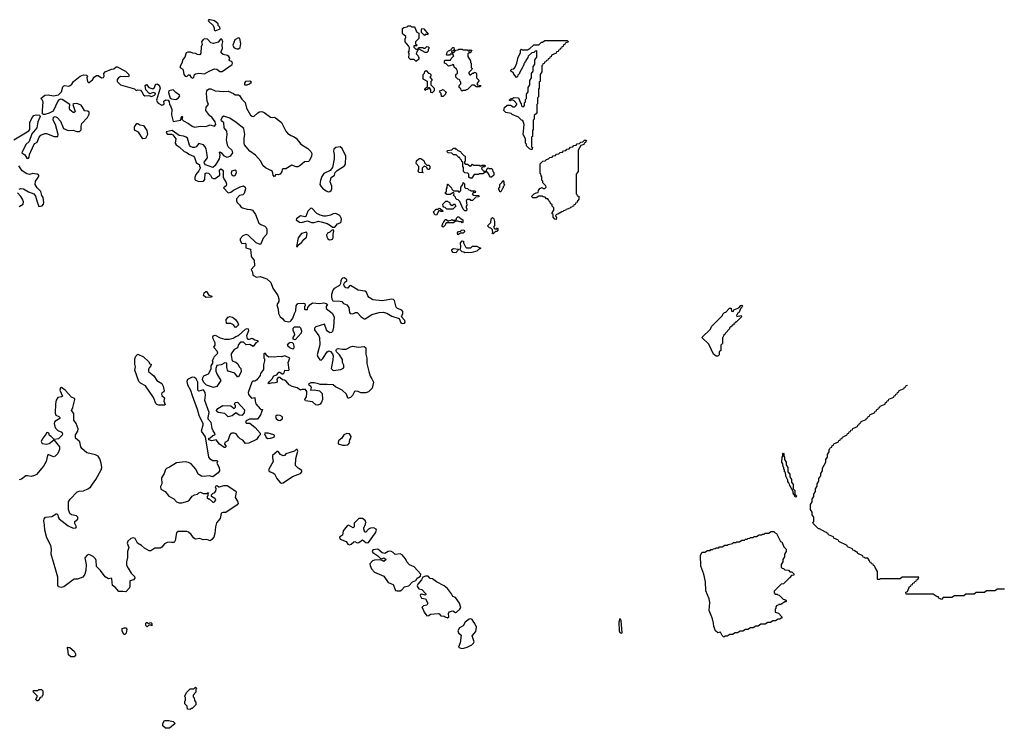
# Model space of a CAD drawing. Extents: x 2106670 to 2323771, y 35271 to 224896.
# Tile 353 of 419: x 2307052 to 2318494, y 142860 to 151102. Entities that reach past the tile are written whole.
import ezdxf

# ---------------------------------------------------------------- set-up
doc = ezdxf.new("R2010")
doc.units = 0

msp = doc.modelspace()

# ---------------------------------------------------------------- linework, layer by layer
at = {"layer": '0CON20XD'}
for points in [[(2309325, 150973), (2309382, 150995), (2309377, 151017), (2309360, 151035), (2309360, 151055), (2309315, 151090), (2309265, 151102), (2309250, 151100), (2309244, 151095), (2309248, 151085), (2309300, 151035), (2309312, 151005), (2309313, 150983), (2309325, 150973)], [(2311665, 150620), (2311655, 150620), (2311635, 150640), (2311595, 150640), (2311575, 150660), (2311580, 150705), (2311572, 150725), (2311580, 150735), (2311582, 150775), (2311570, 150800), (2311532, 150845), (2311530, 150885), (2311538, 150892), (2311540, 150905), (2311518, 150928), (2311504, 150934), (2311500, 150945), (2311502, 150998), (2311515, 151010), (2311555, 151020), (2311565, 151030), (2311595, 151030), (2311605, 151020), (2311635, 151020), (2311648, 151005), (2311662, 150962), (2311690, 150945), (2311690, 150885), (2311650, 150845), (2311652, 150822), (2311670, 150805), (2311665, 150800), (2311632, 150798), (2311632, 150782), (2311655, 150760), (2311680, 150760), (2311695, 150780), (2311735, 150780), (2311745, 150770), (2311765, 150770), (2311785, 150790), (2311798, 150788), (2311810, 150775), (2311808, 150762), (2311800, 150755), (2311800, 150735), (2311785, 150720), (2311765, 150720), (2311695, 150760), (2311680, 150760), (2311680, 150745), (2311672, 150738), (2311660, 150705), (2311680, 150685), (2311682, 150672), (2311690, 150665), (2311690, 150645), (2311665, 150620)], [(2311755, 150920), (2311723, 150953), (2311720, 150985), (2311725, 150998), (2311748, 150995), (2311800, 150935), (2311795, 150930), (2311765, 150930), (2311755, 150920)], [(2309065, 150424), (2309076, 150435), (2309082, 150465), (2309095, 150472), (2309135, 150482), (2309198, 150472), (2309253, 150505), (2309315, 150532), (2309345, 150528), (2309378, 150498), (2309405, 150499), (2309520, 150580), (2309527, 150595), (2309523, 150605), (2309516, 150616), (2309492, 150625), (2309488, 150635), (2309494, 150656), (2309484, 150675), (2309467, 150686), (2309415, 150697), (2309393, 150715), (2309392, 150735), (2309410, 150765), (2309406, 150815), (2309414, 150845), (2309400, 150875), (2309384, 150876), (2309358, 150842), (2309305, 150826), (2309272, 150832), (2309235, 150877), (2309205, 150880), (2309185, 150870), (2309167, 150845), (2309172, 150815), (2309161, 150785), (2309159, 150711), (2309145, 150695), (2309118, 150698), (2309095, 150710), (2309065, 150713), (2309036, 150726), (2309005, 150723), (2308988, 150715), (2308971, 150665), (2308949, 150641), (2308937, 150595), (2308914, 150555), (2308921, 150541), (2308949, 150525), (2308957, 150493), (2308960, 150465), (2308975, 150446), (2308995, 150443), (2309015, 150461), (2309025, 150460), (2309045, 150429), (2309065, 150424)], [(2309575, 150762), (2309595, 150764), (2309613, 150777), (2309624, 150825), (2309611, 150885), (2309595, 150891), (2309553, 150867), (2309531, 150805), (2309535, 150785), (2309544, 150774), (2309575, 150762)], [(2313005, 149590), (2312975, 149600), (2312940, 149635), (2312940, 149655), (2312930, 149665), (2312930, 149715), (2312902, 149765), (2312913, 149885), (2312898, 149928), (2312885, 149932), (2312848, 149968), (2312775, 150000), (2312765, 150010), (2312703, 150023), (2312680, 150045), (2312685, 150080), (2312715, 150108), (2312755, 150110), (2312787, 150087), (2312805, 150088), (2312819, 150101), (2312830, 150115), (2312830, 150125), (2312799, 150159), (2312775, 150170), (2312762, 150168), (2312755, 150160), (2312740, 150165), (2312755, 150180), (2312782, 150188), (2312795, 150198), (2312850, 150195), (2312870, 150135), (2312880, 150125), (2312882, 150102), (2312892, 150092), (2312905, 150090), (2312920, 150105), (2312920, 150135), (2312930, 150145), (2312930, 150175), (2312940, 150185), (2312940, 150235), (2312960, 150265), (2312960, 150315), (2312980, 150345), (2312980, 150395), (2313000, 150425), (2313000, 150475), (2313020, 150505), (2313020, 150555), (2313040, 150585), (2313040, 150635), (2313060, 150665), (2313060, 150740), (2313042, 150738), (2313025, 150720), (2313002, 150718), (2312962, 150678), (2312958, 150662), (2312932, 150628), (2312928, 150612), (2312922, 150608), (2312920, 150595), (2312912, 150588), (2312910, 150575), (2312902, 150568), (2312900, 150555), (2312860, 150485), (2312860, 150475), (2312842, 150458), (2312838, 150442), (2312825, 150430), (2312795, 150470), (2312788, 150488), (2312770, 150495), (2312760, 150505), (2312760, 150515), (2312770, 150525), (2312795, 150530), (2312810, 150550), (2312830, 150595), (2312843, 150667), (2312872, 150718), (2312870, 150745), (2312885, 150760), (2312895, 150750), (2312955, 150750), (2312965, 150760), (2312978, 150762), (2313025, 150810), (2313085, 150810), (2313115, 150840), (2313128, 150842), (2313155, 150860), (2313415, 150860), (2313430, 150845), (2313392, 150828), (2313388, 150812), (2313372, 150808), (2313368, 150792), (2313352, 150788), (2313348, 150772), (2313332, 150768), (2313328, 150752), (2313312, 150748), (2313308, 150732), (2313292, 150728), (2313288, 150712), (2313232, 150688), (2313228, 150672), (2313212, 150668), (2313208, 150652), (2313192, 150648), (2313188, 150632), (2313172, 150628), (2313168, 150612), (2313152, 150608), (2313148, 150592), (2313132, 150588), (2313128, 150572), (2313120, 150565), (2313120, 150495), (2313100, 150465), (2313100, 150385), (2313090, 150375), (2313090, 150305), (2313080, 150295), (2313080, 150205), (2313070, 150195), (2313070, 150125), (2313060, 150115), (2313060, 150015), (2313032, 149988), (2313030, 149945), (2313020, 149935), (2313020, 149825), (2313010, 149815), (2313010, 149745), (2313000, 149735), (2313000, 149625), (2313010, 149615), (2313005, 149590)], [(2312195, 150270), (2312182, 150282), (2312178, 150298), (2312160, 150315), (2312160, 150335), (2312180, 150355), (2312180, 150375), (2312172, 150382), (2312168, 150398), (2312158, 150408), (2312142, 150412), (2312120, 150435), (2312120, 150465), (2312138, 150482), (2312140, 150505), (2312128, 150528), (2312102, 150552), (2312098, 150578), (2312085, 150580), (2312078, 150572), (2312035, 150560), (2312008, 150588), (2311990, 150595), (2311990, 150625), (2311995, 150630), (2312058, 150632), (2312065, 150650), (2312098, 150682), (2312085, 150700), (2312055, 150700), (2312045, 150690), (2312015, 150690), (2312010, 150695), (2312020, 150725), (2312035, 150740), (2312068, 150752), (2312070, 150765), (2312085, 150780), (2312098, 150778), (2312100, 150755), (2312088, 150742), (2312072, 150738), (2312070, 150725), (2312075, 150720), (2312098, 150722), (2312122, 150748), (2312145, 150750), (2312155, 150760), (2312195, 150760), (2312205, 150750), (2312255, 150750), (2312265, 150740), (2312278, 150742), (2312285, 150750), (2312308, 150748), (2312288, 150712), (2312275, 150720), (2312260, 150705), (2312260, 150675), (2312290, 150625), (2312290, 150605), (2312300, 150595), (2312300, 150545), (2312310, 150535), (2312308, 150522), (2312272, 150488), (2312270, 150475), (2312282, 150462), (2312295, 150460), (2312315, 150480), (2312328, 150482), (2312335, 150490), (2312348, 150488), (2312360, 150475), (2312360, 150425), (2312390, 150395), (2312370, 150365), (2312370, 150345), (2312410, 150335), (2312405, 150320), (2312355, 150320), (2312335, 150340), (2312305, 150340), (2312255, 150290), (2312242, 150288), (2312235, 150280), (2312205, 150280), (2312195, 150270)], [(2306986, 149704), (2307160, 149810), (2307170, 149825), (2307172, 149905), (2307196, 149964), (2307215, 149987), (2307245, 149996), (2307282, 149992), (2307288, 149988), (2307290, 149975), (2307264, 149915), (2307250, 149845), (2307194, 149776), (2307163, 149685), (2307125, 149650), (2307077, 149555), (2307111, 149531), (2307135, 149492), (2307145, 149488), (2307155, 149490), (2307162, 149505), (2307166, 149535), (2307216, 149645), (2307229, 149661), (2307255, 149678), (2307277, 149735), (2307300, 149760), (2307345, 149780), (2307365, 149780), (2307455, 149744), (2307497, 149743), (2307500, 149765), (2307467, 149885), (2307440, 149935), (2307445, 149968), (2307465, 149977), (2307487, 149965), (2307525, 149922), (2307562, 149835), (2307615, 149813), (2307673, 149817), (2307715, 149802), (2307747, 149803), (2307767, 149823), (2307766, 149865), (2307775, 149893), (2307840, 149965), (2307860, 150005), (2307860, 150025), (2307845, 150040), (2307802, 150042), (2307800, 150055), (2307765, 150108), (2307715, 150128), (2307680, 150125), (2307670, 150115), (2307698, 150035), (2307687, 150023), (2307675, 150023), (2307634, 150055), (2307630, 150075), (2307636, 150116), (2307545, 150173), (2307525, 150178), (2307505, 150168), (2307497, 150155), (2307440, 150040), (2307395, 150016), (2307345, 149998), (2307328, 149998), (2307318, 150008), (2307316, 150045), (2307326, 150145), (2307315, 150170), (2307300, 150185), (2307346, 150224), (2307382, 150228), (2307445, 150216), (2307505, 150227), (2307540, 150265), (2307555, 150320), (2307565, 150332), (2307575, 150338), (2307625, 150331), (2307640, 150335), (2307658, 150352), (2307677, 150385), (2307756, 150444), (2307795, 150462), (2307828, 150458), (2307840, 150445), (2307834, 150425), (2307842, 150382), (2307851, 150371), (2307859, 150371), (2307898, 150402), (2307918, 150435), (2307945, 150452), (2307965, 150452), (2308005, 150426), (2308025, 150430), (2308034, 150445), (2308030, 150475), (2308044, 150496), (2308118, 150525), (2308145, 150530), (2308175, 150554), (2308185, 150554), (2308283, 150505), (2308322, 150465), (2308322, 150445), (2308315, 150438), (2308225, 150443), (2308199, 150425), (2308186, 150405), (2308186, 150385), (2308224, 150344), (2308385, 150300), (2308405, 150280), (2308425, 150288), (2308455, 150283), (2308473, 150265), (2308490, 150230), (2308505, 150216), (2308555, 150220), (2308585, 150209), (2308620, 150225), (2308630, 150235), (2308628, 150248), (2308605, 150256), (2308565, 150240), (2308555, 150247), (2308518, 150285), (2308510, 150335), (2308525, 150348), (2308554, 150314), (2308601, 150299), (2308618, 150312), (2308632, 150348), (2308645, 150356), (2308655, 150354), (2308675, 150340), (2308683, 150307), (2308666, 150245), (2308642, 150165), (2308648, 150145), (2308661, 150131), (2308705, 150110), (2308715, 150113), (2308732, 150125), (2308729, 150155), (2308749, 150171), (2308776, 150166), (2308788, 150148), (2308792, 150115), (2308805, 150101), (2308822, 150058), (2308817, 149995), (2308835, 149920), (2308920, 149935), (2308930, 149945), (2308927, 149965), (2308935, 149980), (2308943, 149973), (2308938, 149945), (2308956, 149926), (2309015, 149896), (2309055, 149863), (2309085, 149854), (2309155, 149862), (2309215, 149859), (2309265, 149880), (2309315, 149863), (2309332, 149885), (2309322, 149915), (2309285, 149968), (2309263, 149985), (2309214, 150045), (2309221, 150085), (2309247, 150115), (2309232, 150155), (2309222, 150242), (2309226, 150274), (2309234, 150286), (2309253, 150297), (2309275, 150298), (2309324, 150274), (2309425, 150268), (2309475, 150272), (2309535, 150243), (2309558, 150228), (2309595, 150228), (2309605, 150221), (2309635, 150176), (2309671, 150141), (2309688, 150075), (2309735, 149992), (2309755, 149980), (2309775, 149978), (2309820, 150020), (2309839, 150031), (2309865, 150034), (2309895, 150024), (2309965, 149970), (2309985, 149963), (2310015, 149968), (2310025, 149962), (2310096, 149906), (2310144, 149805), (2310164, 149784), (2310204, 149754), (2310235, 149743), (2310264, 149724), (2310320, 149655), (2310402, 149605), (2310435, 149570), (2310448, 149545), (2310443, 149515), (2310420, 149465), (2310408, 149452), (2310360, 149450), (2310306, 149404), (2310285, 149392), (2310265, 149392), (2310215, 149410), (2310145, 149368), (2310113, 149367), (2310102, 149358), (2310100, 149335), (2310080, 149305), (2310055, 149298), (2310028, 149302), (2310015, 149274), (2309997, 149295), (2309990, 149335), (2309970, 149350), (2309908, 149378), (2309876, 149405), (2309853, 149455), (2309793, 149525), (2309725, 149573), (2309666, 149646), (2309660, 149665), (2309660, 149725), (2309670, 149765), (2309656, 149835), (2309568, 149908), (2309495, 149957), (2309425, 149982), (2309405, 149970), (2309390, 149935), (2309416, 149916), (2309422, 149905), (2309423, 149845), (2309454, 149804), (2309459, 149765), (2309452, 149705), (2309464, 149645), (2309475, 149623), (2309516, 149586), (2309524, 149555), (2309497, 149513), (2309465, 149498), (2309433, 149513), (2309405, 149546), (2309385, 149559), (2309370, 149560), (2309380, 149525), (2309370, 149485), (2309323, 149407), (2309295, 149382), (2309213, 149413), (2309198, 149428), (2309197, 149445), (2309236, 149494), (2309230, 149530), (2309219, 149599), (2309205, 149628), (2309188, 149648), (2309135, 149664), (2309105, 149624), (2309085, 149615), (2309064, 149615), (2309038, 149628), (2309025, 149642), (2309004, 149724), (2308988, 149735), (2308955, 149748), (2308906, 149756), (2308825, 149812), (2308753, 149797), (2308765, 149772), (2308815, 149772), (2308833, 149763), (2308866, 149716), (2308861, 149665), (2308871, 149645), (2308906, 149625), (2308965, 149568), (2308995, 149558), (2309017, 149537), (2309072, 149515), (2309085, 149500), (2309102, 149442), (2309140, 149415), (2309140, 149395), (2309148, 149388), (2309150, 149375), (2309136, 149345), (2309099, 149301), (2309086, 149265), (2309086, 149245), (2309096, 149236), (2309135, 149222), (2309188, 149225), (2309204, 149245), (2309208, 149312), (2309225, 149322), (2309248, 149318), (2309270, 149295), (2309285, 149262), (2309304, 149254), (2309325, 149257), (2309377, 149293), (2309374, 149355), (2309395, 149369), (2309415, 149350), (2309417, 149275), (2309425, 149250), (2309449, 149215), (2309456, 149194), (2309450, 149170), (2309422, 149145), (2309475, 149088), (2309505, 149097), (2309535, 149120), (2309615, 149160), (2309655, 149170), (2309672, 149155), (2309677, 149135), (2309659, 149081), (2309645, 149067), (2309605, 149058), (2309572, 149018), (2309572, 148995), (2309580, 148975), (2309612, 148945), (2309624, 148924), (2309643, 148913), (2309697, 148897), (2309735, 148896), (2309757, 148885), (2309793, 148835), (2309833, 148735), (2309855, 148719), (2309900, 148700), (2309915, 148687), (2309924, 148665), (2309926, 148625), (2309919, 148605), (2309880, 148560), (2309857, 148503), (2309845, 148488), (2309801, 148505), (2309708, 148595), (2309685, 148603), (2309645, 148590), (2309616, 148555), (2309613, 148535), (2309628, 148505), (2309635, 148500), (2309673, 148503), (2309680, 148495), (2309680, 148450), (2309734, 148434), (2309742, 148355), (2309751, 148335), (2309776, 148305), (2309779, 148241), (2309743, 148195), (2309759, 148165), (2309761, 148131), (2309805, 148108), (2309846, 148114), (2309925, 148089), (2309972, 148045), (2309995, 147978), (2310051, 147895), (2310064, 147855), (2310064, 147826), (2310042, 147785), (2310056, 147736), (2310061, 147685), (2310078, 147645), (2310108, 147628), (2310125, 147598), (2310175, 147588), (2310195, 147592), (2310208, 147605), (2310225, 147630), (2310244, 147686), (2310261, 147715), (2310266, 147775), (2310285, 147800), (2310345, 147807), (2310365, 147800), (2310370, 147775), (2310360, 147765), (2310360, 147735), (2310365, 147730), (2310395, 147730), (2310400, 147755), (2310424, 147786), (2310455, 147809), (2310535, 147803), (2310588, 147808), (2310615, 147800), (2310628, 147788), (2310613, 147767), (2310613, 147743), (2310685, 147688), (2310706, 147645), (2310699, 147525), (2310686, 147475), (2310675, 147463), (2310655, 147460), (2310628, 147478)], [(2311845, 150250), (2311830, 150255), (2311830, 150285), (2311815, 150310), (2311802, 150308), (2311788, 150292), (2311772, 150288), (2311765, 150280), (2311760, 150285), (2311762, 150298), (2311790, 150325), (2311790, 150385), (2311742, 150412), (2311740, 150465), (2311758, 150482), (2311762, 150498), (2311775, 150510), (2311802, 150482), (2311818, 150478), (2311830, 150465), (2311830, 150445), (2311820, 150435), (2311840, 150405), (2311840, 150395), (2311830, 150385), (2311830, 150345), (2311870, 150305), (2311870, 150275), (2311845, 150250)], [(2309695, 150345), (2309724, 150355), (2309747, 150375), (2309727, 150387), (2309678, 150382), (2309666, 150365), (2309666, 150346), (2309695, 150345)], [(2308865, 150173), (2308898, 150192), (2308912, 150215), (2308908, 150225), (2308865, 150255), (2308835, 150287), (2308784, 150276), (2308781, 150255), (2308801, 150191), (2308815, 150180), (2308865, 150173)], [(2311975, 150210), (2311955, 150210), (2311950, 150245), (2311930, 150265), (2311942, 150278), (2311958, 150282), (2311965, 150290), (2311978, 150288), (2312010, 150255), (2312002, 150248), (2312000, 150235), (2311975, 150210)], [(2308485, 149718), (2308433, 149793), (2308395, 149813), (2308387, 149825), (2308387, 149855), (2308415, 149893), (2308425, 149896), (2308450, 149880), (2308491, 149871), (2308529, 149815), (2308538, 149765), (2308515, 149722), (2308485, 149718)], [(2313285, 148780), (2313272, 148782), (2313250, 148805), (2313250, 148835), (2313240, 148845), (2313240, 148855), (2313260, 148885), (2313260, 148915), (2313240, 148935), (2313238, 148948), (2313220, 148965), (2313218, 148978), (2313200, 148995), (2313198, 149008), (2313188, 149018), (2313175, 149020), (2313158, 149038), (2313135, 149040), (2313125, 149050), (2313085, 149050), (2313055, 149032), (2313015, 149032), (2313000, 149045), (2313030, 149075), (2313055, 149090), (2313078, 149092), (2313080, 149115), (2313095, 149140), (2313108, 149142), (2313115, 149150), (2313128, 149148), (2313135, 149140), (2313155, 149140), (2313170, 149155), (2313168, 149168), (2313130, 149205), (2313130, 149225), (2313120, 149235), (2313120, 149275), (2313110, 149285), (2313108, 149308), (2313100, 149315), (2313100, 149425), (2313132, 149458), (2313158, 149462), (2313172, 149478), (2313198, 149482), (2313212, 149498), (2313238, 149502), (2313252, 149518), (2313278, 149522), (2313292, 149538), (2313318, 149542), (2313332, 149558), (2313358, 149562), (2313372, 149578), (2313398, 149582), (2313412, 149598), (2313438, 149602), (2313452, 149618), (2313478, 149622), (2313492, 149638), (2313518, 149642), (2313532, 149658), (2313558, 149662), (2313572, 149678), (2313598, 149682), (2313615, 149700), (2313635, 149700), (2313640, 149695), (2313632, 149688), (2313628, 149672), (2313612, 149668), (2313608, 149652), (2313572, 149638), (2313540, 149585), (2313540, 149335), (2313520, 149305), (2313520, 149075), (2313528, 149068), (2313532, 149052), (2313548, 149048), (2313550, 149015), (2313532, 148988), (2313528, 148972), (2313512, 148968), (2313508, 148952), (2313492, 148948), (2313488, 148932), (2313472, 148928), (2313468, 148922), (2313452, 148918), (2313448, 148912), (2313432, 148908), (2313428, 148902), (2313412, 148898), (2313408, 148892), (2313392, 148888), (2313388, 148882), (2313372, 148878), (2313368, 148872), (2313352, 148868), (2313305, 148840), (2313292, 148838), (2313280, 148825), (2313282, 148812), (2313290, 148805), (2313285, 148780)], [(2310635, 149101), (2310655, 149103), (2310672, 149115), (2310680, 149135), (2310680, 149165), (2310662, 149215), (2310670, 149265), (2310710, 149295), (2310718, 149325), (2310740, 149350), (2310825, 149402), (2310839, 149421), (2310844, 149515), (2310798, 149605), (2310775, 149622), (2310725, 149617), (2310703, 149595), (2310697, 149575), (2310706, 149536), (2310708, 149485), (2310688, 149382), (2310661, 149349), (2310588, 149315), (2310565, 149280), (2310547, 149233), (2310542, 149185), (2310552, 149165), (2310572, 149142), (2310615, 149111), (2310635, 149101)], [(2312305, 149260), (2312285, 149260), (2312272, 149272), (2312270, 149305), (2312258, 149318), (2312225, 149320), (2312210, 149335), (2312210, 149385), (2312200, 149395), (2312200, 149445), (2312192, 149452), (2312188, 149468), (2312170, 149485), (2312168, 149498), (2312155, 149500), (2312125, 149530), (2312092, 149532), (2312075, 149550), (2312032, 149552), (2312020, 149565), (2312025, 149580), (2312075, 149590), (2312090, 149605), (2312105, 149610), (2312112, 149602), (2312125, 149600), (2312142, 149582), (2312175, 149570), (2312182, 149552), (2312212, 149522), (2312230, 149515), (2312230, 149455), (2312222, 149448), (2312220, 149435), (2312235, 149420), (2312255, 149420), (2312285, 149400), (2312298, 149402), (2312315, 149420), (2312325, 149410), (2312395, 149410), (2312405, 149400), (2312418, 149402), (2312425, 149410), (2312455, 149410), (2312460, 149405), (2312458, 149392), (2312435, 149390), (2312420, 149375), (2312422, 149362), (2312445, 149340), (2312478, 149342), (2312480, 149365), (2312495, 149380), (2312505, 149370), (2312535, 149370), (2312548, 149358), (2312550, 149335), (2312560, 149325), (2312560, 149295), (2312535, 149270), (2312525, 149270), (2312510, 149285), (2312508, 149298), (2312488, 149328), (2312465, 149330), (2312435, 149310), (2312395, 149310), (2312385, 149300), (2312335, 149300), (2312305, 149260)], [(2311735, 149320), (2311692, 149325), (2311682, 149345), (2311690, 149365), (2311690, 149395), (2311661, 149431), (2311665, 149460), (2311695, 149488), (2311715, 149488), (2311750, 149465), (2311762, 149432), (2311782, 149412), (2311805, 149410), (2311820, 149395), (2311820, 149375), (2311805, 149360), (2311795, 149360), (2311778, 149388), (2311752, 149398), (2311730, 149375), (2311730, 149335), (2311740, 149325), (2311735, 149320)], [(2307257, 148985), (2307275, 148930), (2307315, 148937), (2307329, 148955), (2307334, 148975), (2307324, 149035), (2307309, 149059), (2307299, 149105), (2307256, 149146), (2307234, 149185), (2307236, 149225), (2307269, 149265), (2307276, 149285), (2307273, 149295), (2307256, 149306), (2307225, 149311), (2307205, 149312), (2307165, 149300), (2307135, 149308), (2307081, 149345), (2307043, 149403)], [(2309535, 149288), (2309555, 149290), (2309572, 149325), (2309569, 149345), (2309555, 149351), (2309515, 149341), (2309511, 149315), (2309519, 149299), (2309535, 149288)], [(2312245, 148880), (2312225, 148880), (2312205, 148900), (2312168, 148988), (2312148, 149008), (2312132, 149012), (2312122, 149022), (2312118, 149038), (2312092, 149062), (2312100, 149075), (2312098, 149088), (2312085, 149090), (2312055, 149070), (2312015, 149070), (2312002, 149082), (2312000, 149095), (2312010, 149105), (2312010, 149135), (2312020, 149145), (2312022, 149188), (2312028, 149188), (2312070, 149145), (2312072, 149132), (2312092, 149112), (2312145, 149110), (2312152, 149102), (2312165, 149100), (2312180, 149115), (2312180, 149155), (2312200, 149185), (2312205, 149210), (2312220, 149195), (2312220, 149155), (2312232, 149142), (2312255, 149140), (2312272, 149122), (2312288, 149118), (2312295, 149110), (2312345, 149110), (2312350, 149105), (2312345, 149090), (2312322, 149098), (2312318, 149082), (2312310, 149075), (2312322, 149062), (2312388, 149058), (2312388, 149042), (2312352, 149038), (2312315, 149000), (2312295, 149000), (2312285, 149010), (2312255, 149010), (2312242, 148998), (2312247, 148945), (2312240, 148935), (2312240, 148915), (2312250, 148905), (2312245, 148880)], [(2312645, 149100), (2312632, 149102), (2312628, 149118), (2312620, 149125), (2312620, 149145), (2312630, 149155), (2312630, 149185), (2312658, 149212), (2312665, 149230), (2312678, 149218), (2312680, 149195), (2312690, 149185), (2312682, 149178), (2312680, 149165), (2312672, 149158), (2312670, 149145), (2312662, 149138), (2312645, 149100)], [(2307045, 148931), (2307094, 148955), (2307098, 148985), (2307084, 149015), (2307065, 149047), (2307027, 149087)], [(2307045, 149130), (2307067, 149137), (2307095, 149136), (2307155, 149100), (2307217, 149077), (2307238, 149048), (2307257, 148985)], [(2312085, 148900), (2312015, 148900), (2311998, 148918), (2311982, 148922), (2311972, 148932), (2311970, 148955), (2312005, 148990), (2312025, 148990), (2312032, 148982), (2312045, 148980), (2312052, 148962), (2312075, 148940), (2312105, 148960), (2312120, 148935), (2312085, 148900)], [(2310715, 148688), (2310745, 148726), (2310775, 148738), (2310788, 148752), (2310792, 148785), (2310773, 148825), (2310725, 148848), (2310694, 148846), (2310665, 148830), (2310615, 148818), (2310585, 148818), (2310545, 148828), (2310507, 148847), (2310450, 148905), (2310435, 148910), (2310400, 148875), (2310377, 148813), (2310365, 148808), (2310315, 148820), (2310268, 148785), (2310264, 148775), (2310305, 148747), (2310323, 148743), (2310395, 148762), (2310445, 148742), (2310475, 148742), (2310525, 148757), (2310557, 148753), (2310625, 148733), (2310665, 148710), (2310688, 148688), (2310715, 148688)], [(2311895, 148830), (2311882, 148832), (2311872, 148842), (2311862, 148868), (2311892, 148898), (2311915, 148900), (2311925, 148910), (2311938, 148908), (2311968, 148878), (2311968, 148872), (2311945, 148870), (2311935, 148880), (2311922, 148878), (2311895, 148830)], [(2311975, 148690), (2311960, 148695), (2311960, 148715), (2311968, 148722), (2311970, 148735), (2311978, 148742), (2311995, 148780), (2312008, 148778), (2312035, 148760), (2312042, 148768), (2312065, 148770), (2312075, 148780), (2312085, 148770), (2312115, 148770), (2312128, 148782), (2312130, 148795), (2312142, 148808), (2312155, 148810), (2312172, 148792), (2312200, 148775), (2312200, 148745), (2312195, 148740), (2312185, 148750), (2312165, 148750), (2312145, 148760), (2312115, 148760), (2312095, 148740), (2312015, 148740), (2312002, 148728), (2311998, 148712), (2311975, 148690)], [(2312555, 148610), (2312540, 148615), (2312550, 148625), (2312548, 148658), (2312528, 148678), (2312512, 148682), (2312490, 148705), (2312528, 148742), (2312530, 148785), (2312545, 148800), (2312560, 148785), (2312570, 148755), (2312570, 148705), (2312560, 148695), (2312562, 148682), (2312575, 148670), (2312595, 148670), (2312605, 148680), (2312610, 148675), (2312610, 148655), (2312595, 148640), (2312582, 148638), (2312555, 148610)], [(2310275, 148460), (2310290, 148480), (2310332, 148515), (2310354, 148546), (2310387, 148573), (2310394, 148614), (2310385, 148632), (2310328, 148615), (2310287, 148565), (2310270, 148465), (2310275, 148460)], [(2310653, 148543), (2310675, 148544), (2310689, 148551), (2310696, 148565), (2310694, 148606), (2310702, 148645), (2310695, 148660), (2310680, 148655), (2310658, 148632), (2310630, 148620), (2310619, 148595), (2310621, 148575), (2310634, 148554), (2310653, 148543)], [(2312145, 148600), (2312140, 148625), (2312152, 148638), (2312178, 148642), (2312185, 148660), (2312216, 148656), (2312220, 148635), (2312205, 148620), (2312175, 148620), (2312145, 148600)], [(2312225, 148390), (2312215, 148400), (2312195, 148402), (2312170, 148425), (2312178, 148455), (2312174, 148506), (2312195, 148530), (2312208, 148528), (2312210, 148505), (2312232, 148462), (2312245, 148450), (2312295, 148450), (2312315, 148470), (2312365, 148470), (2312392, 148452), (2312408, 148448), (2312408, 148442), (2312382, 148428), (2312365, 148410), (2312305, 148393), (2312225, 148390)], [(2312125, 148390), (2312090, 148395), (2312072, 148415), (2312075, 148430), (2312095, 148440), (2312150, 148435), (2312148, 148422), (2312132, 148408), (2312125, 148390)], [(2311495, 147568), (2311525, 147572), (2311530, 147585), (2311526, 147605), (2311490, 147645), (2311506, 147684), (2311505, 147710), (2311492, 147725), (2311442, 147745), (2311428, 147758), (2311407, 147835), (2311396, 147846), (2311375, 147851), (2311265, 147834), (2311155, 147842), (2311112, 147872), (2311099, 147889), (2311083, 147933), (2311063, 147943), (2310985, 147956), (2310895, 148011), (2310883, 148007), (2310865, 147981), (2310844, 147984), (2310822, 148005), (2310818, 148025), (2310831, 148049), (2310852, 148065), (2310852, 148075), (2310825, 148098), (2310805, 148097), (2310793, 148085), (2310783, 148065), (2310782, 148035), (2310769, 148011), (2310705, 147975), (2310693, 147957), (2310676, 147905), (2310674, 147875), (2310678, 147855), (2310692, 147832), (2310775, 147830), (2310794, 147824), (2310815, 147802), (2310854, 147784), (2310868, 147768), (2310878, 147755), (2310883, 147695), (2310894, 147684), (2310925, 147682), (2310955, 147698), (2310975, 147698), (2311020, 147645), (2311055, 147623), (2311065, 147623), (2311145, 147674), (2311228, 147698), (2311275, 147699), (2311319, 147689), (2311375, 147654), (2311460, 147625), (2311483, 147575), (2311495, 147568)], [(2309215, 147870), (2309188, 147895), (2309195, 147926), (2309215, 147942), (2309225, 147939), (2309250, 147900), (2309284, 147885), (2309282, 147875), (2309275, 147873), (2309215, 147870)], [(2315165, 147190), (2315145, 147190), (2315115, 147210), (2315060, 147330), (2314980, 147405), (2315078, 147502), (2315090, 147535), (2315218, 147662), (2315222, 147678), (2315242, 147698), (2315258, 147702), (2315302, 147748), (2315318, 147748), (2315322, 147712), (2315345, 147710), (2315352, 147728), (2315408, 147752), (2315432, 147778), (2315445, 147780), (2315450, 147775), (2315448, 147762), (2315432, 147748), (2315408, 147692), (2315392, 147688), (2315388, 147672), (2315380, 147665), (2315385, 147650), (2315435, 147660), (2315440, 147645), (2315385, 147590), (2315372, 147588), (2315370, 147575), (2315352, 147568), (2315350, 147555), (2315332, 147548), (2315325, 147530), (2315312, 147528), (2315302, 147518), (2315300, 147505), (2315252, 147458), (2315248, 147442), (2315232, 147428), (2315228, 147412), (2315220, 147405), (2315220, 147335), (2315200, 147315), (2315200, 147255), (2315182, 147238), (2315180, 147205), (2315165, 147190)], [(2309565, 147521), (2309555, 147526), (2309535, 147554), (2309505, 147570), (2309455, 147570), (2309453, 147615), (2309475, 147643), (2309495, 147651), (2309525, 147644), (2309562, 147615), (2309589, 147575), (2309594, 147555), (2309565, 147521)], [(2310628, 147478), (2310617, 147495), (2310595, 147560), (2310492, 147528), (2310478, 147515), (2310480, 147495), (2310530, 147425), (2310537, 147405), (2310541, 147319), (2310508, 147205), (2310515, 147180), (2310540, 147145), (2310555, 147142), (2310575, 147162), (2310625, 147240), (2310645, 147250), (2310664, 147244), (2310686, 147216), (2310694, 147194), (2310690, 147145), (2310670, 147045), (2310695, 147023), (2310785, 147032), (2310818, 147052), (2310820, 147085), (2310804, 147115), (2310805, 147150), (2310770, 147205), (2310735, 147240), (2310730, 147255), (2310735, 147270), (2310755, 147276), (2310805, 147269), (2310845, 147271), (2310895, 147298), (2310925, 147306), (2310985, 147294), (2311055, 147300), (2311073, 147285), (2311073, 147213), (2311086, 147165), (2311088, 147105), (2311111, 147009), (2311124, 146955), (2311146, 146925), (2311162, 146885), (2311147, 146815), (2311107, 146775), (2311075, 146764), (2311015, 146763), (2310985, 146778), (2310955, 146782), (2310944, 146776), (2310920, 146730), (2310895, 146708), (2310875, 146700), (2310865, 146700), (2310849, 146745), (2310800, 146795), (2310723, 146833), (2310695, 146854), (2310625, 146860), (2310545, 146858), (2310525, 146868), (2310475, 146878), (2310435, 146877), (2310413, 146867), (2310410, 146855), (2310430, 146845), (2310438, 146825), (2310432, 146792), (2310473, 146797), (2310535, 146784), (2310566, 146755), (2310570, 146685), (2310561, 146655), (2310545, 146630), (2310515, 146620), (2310495, 146622), (2310455, 146658), (2310375, 146668), (2310367, 146685), (2310384, 146716), (2310390, 146755), (2310388, 146778), (2310372, 146802), (2310335, 146802), (2310315, 146795), (2310275, 146821), (2310217, 146835), (2310184, 146855), (2310149, 146899), (2310130, 146910), (2310105, 146914), (2310075, 146940), (2310055, 146939), (2310042, 146922), (2310045, 146895), (2310035, 146883), (2310007, 146876), (2309985, 146880), (2309948, 146868), (2309941, 146871), (2309954, 146895), (2309986, 146924), (2310005, 146961), (2310039, 146971), (2310065, 147004), (2310075, 147004), (2310104, 146984), (2310115, 146983), (2310127, 146993), (2310135, 147026), (2310175, 147022), (2310182, 147028), (2310172, 147115), (2310191, 147165), (2310135, 147193), (2310095, 147181), (2310065, 147184), (2310015, 147176), (2309975, 147182), (2309947, 147177), (2309920, 147195), (2309918, 147208), (2309908, 147218), (2309895, 147220), (2309890, 147215), (2309890, 147165), (2309897, 147157), (2309899, 147135), (2309884, 147086), (2309887, 147035), (2309852, 146988), (2309845, 146964), (2309805, 146910), (2309785, 146898), (2309763, 146897), (2309748, 146885), (2309706, 146765), (2309713, 146743), (2309745, 146701), (2309786, 146706), (2309787, 146667), (2309797, 146635), (2309845, 146578), (2309855, 146570), (2309875, 146570), (2309851, 146505), (2309815, 146454), (2309724, 146456), (2309685, 146438), (2309678, 146425), (2309685, 146408), (2309725, 146409), (2309790, 146360), (2309848, 146295), (2309848, 146275), (2309826, 146254), (2309805, 146218), (2309715, 146176), (2309675, 146173), (2309645, 146210), (2309616, 146226), (2309595, 146248), (2309566, 146286), (2309545, 146293), (2309517, 146293), (2309505, 146288), (2309496, 146274), (2309472, 146205), (2309438, 146185), (2309434, 146164), (2309448, 146145), (2309448, 146135), (2309440, 146125), (2309430, 146125), (2309376, 146166), (2309337, 146217), (2309285, 146203), (2309250, 146215), (2309250, 146235), (2309265, 146240), (2309295, 146267), (2309320, 146275), (2309322, 146285), (2309299, 146319), (2309288, 146348), (2309277, 146417), (2309244, 146455), (2309243, 146477), (2309256, 146535), (2309204, 146674), (2309211, 146735), (2309206, 146766), (2309187, 146797), (2309133, 146783), (2309121, 146795), (2309123, 146885), (2309102, 146925), (2309085, 146940), (2309056, 146944), (2309001, 146919), (2308996, 146895), (2309003, 146855), (2309039, 146795), (2309055, 146732), (2309115, 146572), (2309133, 146503), (2309180, 146405), (2309182, 146385), (2309161, 146315), (2309209, 146249), (2309247, 146015), (2309258, 145998), (2309295, 145976), (2309347, 145975), (2309350, 145965), (2309343, 145945), (2309372, 145892), (2309376, 145856), (2309360, 145830), (2309295, 145786), (2309254, 145796), (2309195, 145788), (2309165, 145792), (2309127, 145815), (2309099, 145875), (2309045, 145938), (2309015, 145953), (2308975, 145961), (2308875, 145949), (2308795, 145896), (2308758, 145882), (2308748, 145872), (2308732, 145825), (2308699, 145775), (2308706, 145704), (2308688, 145672), (2308693, 145643), (2308743, 145613), (2308785, 145562), (2308845, 145528), (2308876, 145496), (2308905, 145483), (2308935, 145481), (2309006, 145504), (2309024, 145516), (2309055, 145562), (2309085, 145577), (2309117, 145583), (2309135, 145600), (2309155, 145608), (2309185, 145590), (2309225, 145590), (2309235, 145600), (2309248, 145598), (2309240, 145585), (2309240, 145565), (2309230, 145555), (2309232, 145542), (2309245, 145530), (2309255, 145530), (2309295, 145490), (2309305, 145490), (2309318, 145495), (2309330, 145515), (2309328, 145525), (2309320, 145535), (2309280, 145555), (2309280, 145575), (2309300, 145595), (2309315, 145600), (2309331, 145619), (2309337, 145645), (2309329, 145665), (2309335, 145681), (2309348, 145685), (2309365, 145670), (2309375, 145669), (2309425, 145686), (2309465, 145684), (2309565, 145618), (2309568, 145605), (2309558, 145545), (2309584, 145504), (2309590, 145475), (2309581, 145459), (2309448, 145372), (2309415, 145370), (2309402, 145368), (2309393, 145357), (2309381, 145299), (2309340, 145250), (2309328, 145205), (2309321, 145125), (2309307, 145083), (2309285, 145055), (2309265, 145042), (2309226, 145056), (2309184, 145054), (2309145, 145067), (2309095, 145060), (2309075, 145070), (2309046, 145115), (2309015, 145142), (2308995, 145148), (2308892, 145148), (2308874, 145135), (2308861, 145045), (2308848, 145022), (2308815, 145020), (2308795, 145027), (2308768, 145022), (2308736, 145004), (2308705, 144969), (2308685, 144956), (2308623, 144957), (2308575, 144924), (2308557, 144923), (2308502, 144955), (2308468, 144988), (2308423, 145013), (2308395, 145066), (2308375, 145074), (2308345, 145066), (2308310, 145035), (2308301, 145015), (2308319, 144965), (2308304, 144916), (2308306, 144845), (2308294, 144795), (2308294, 144756), (2308313, 144723), (2308346, 144665), (2308385, 144625), (2308391, 144605), (2308375, 144589), (2308332, 144575), (2308332, 144515), (2308327, 144495), (2308284, 144446), (2308252, 144452), (2308205, 144450), (2308162, 144502), (2308132, 144522), (2308125, 144600), (2308115, 144608), (2308085, 144597), (2308045, 144622), (2307993, 144695), (2307945, 144741), (2307942, 144812), (2307932, 144832), (2307907, 144857), (2307875, 144874), (2307855, 144880), (2307836, 144874), (2307808, 144842), (2307824, 144764), (2307822, 144695), (2307809, 144655), (2307785, 144620), (2307725, 144593), (2307686, 144594), (2307672, 144588), (2307564, 144506), (2307535, 144497), (2307503, 144505), (2307496, 144526), (2307497, 144617), (2307471, 144701), (2307420, 144885), (2307421, 144945), (2307413, 144985), (2307368, 145075), (2307344, 145165), (2307342, 145225), (2307332, 145275), (2307335, 145298), (2307353, 145317), (2307425, 145324), (2307475, 145353), (2307485, 145353), (2307497, 145345), (2307500, 145315), (2307510, 145295), (2307614, 145215), (2307675, 145188), (2307705, 145192), (2307712, 145205), (2307693, 145243), (2307692, 145265), (2307728, 145292), (2307729, 145315), (2307713, 145333), (2307655, 145342), (2307635, 145359), (2307621, 145405), (2307619, 145495), (2307638, 145525), (2307721, 145609), (2307745, 145620), (2307795, 145622), (2307846, 145644), (2307875, 145664), (2307900, 145700), (2307939, 145755), (2308000, 145865), (2308007, 145895), (2308000, 145945), (2307985, 145995), (2307965, 146026), (2307935, 146040), (2307832, 146065), (2307776, 146115), (2307763, 146133), (2307752, 146192), (2307702, 146235), (2307701, 146275), (2307728, 146315), (2307731, 146345), (2307708, 146405), (2307682, 146445), (2307682, 146522), (2307656, 146555), (2307670, 146590), (2307692, 146685), (2307690, 146695), (2307655, 146712), (2307582, 146795), (2307538, 146825), (2307525, 146821), (2307517, 146795), (2307548, 146722), (2307540, 146715), (2307495, 146708), (2307475, 146675), (2307468, 146635), (2307464, 146526), (2307472, 146502), (2307509, 146485), (2307518, 146475), (2307518, 146465), (2307462, 146428), (2307455, 146405), (2307460, 146370), (2307470, 146350), (2307496, 146326), (2307544, 146304), (2307549, 146285), (2307545, 146270), (2307505, 146229), (2307455, 146220), (2307420, 146255), (2307400, 146265), (2307390, 146295), (2307375, 146302), (2307365, 146298), (2307362, 146285), (2307314, 146225), (2307303, 146195), (2307315, 146174), (2307365, 146166), (2307395, 146174), (2307445, 146210), (2307455, 146210), (2307515, 146135), (2307515, 146105), (2307495, 146055), (2307465, 146025), (2307445, 146017), (2307382, 146045), (2307374, 146035), (2307359, 145965), (2307330, 145910), (2307246, 145814), (2307225, 145799), (2307185, 145788), (2307145, 145798), (2307125, 145796), (2307075, 145757), (2307045, 145750)], [(2309305, 146824), (2309225, 146850), (2309195, 146879), (2309177, 146915), (2309179, 146935), (2309191, 146959), (2309248, 146985), (2309277, 147043), (2309278, 147075), (2309300, 147115), (2309292, 147135), (2309300, 147155), (2309316, 147185), (2309353, 147225), (2309348, 147248), (2309312, 147285), (2309310, 147295), (2309322, 147318), (2309322, 147345), (2309301, 147391), (2309298, 147415), (2309302, 147425), (2309325, 147431), (2309381, 147401), (2309438, 147388), (2309485, 147385), (2309533, 147397), (2309563, 147417), (2309595, 147429), (2309675, 147501), (2309695, 147510), (2309706, 147506), (2309712, 147485), (2309689, 147425), (2309695, 147395), (2309705, 147388), (2309723, 147387), (2309755, 147399), (2309785, 147377), (2309815, 147372), (2309822, 147365), (2309818, 147355), (2309798, 147342), (2309765, 147302), (2309725, 147323), (2309685, 147320), (2309655, 147351), (2309620, 147350), (2309596, 147325), (2309583, 147287), (2309545, 147266), (2309509, 147215), (2309508, 147195), (2309522, 147135), (2309565, 147117), (2309589, 147099), (2309601, 147065), (2309624, 147045), (2309626, 147005), (2309595, 146950), (2309585, 146950), (2309551, 146991), (2309476, 147016), (2309466, 147026), (2309458, 147055), (2309458, 147108), (2309435, 147110), (2309395, 147088), (2309345, 147080), (2309332, 147045), (2309332, 147015), (2309347, 146975), (2309388, 146905), (2309343, 146837), (2309305, 146824)], [(2310255, 147380), (2310230, 147385), (2310230, 147405), (2310250, 147435), (2310247, 147457), (2310232, 147485), (2310232, 147515), (2310245, 147528), (2310305, 147530), (2310315, 147520), (2310327, 147485), (2310322, 147458), (2310255, 147380)], [(2310225, 147272), (2310190, 147285), (2310170, 147305), (2310168, 147318), (2310160, 147325), (2310195, 147350), (2310218, 147348), (2310230, 147335), (2310238, 147305), (2310238, 147282), (2310225, 147272)], [(2308668, 146618), (2308647, 146625), (2308635, 146638), (2308607, 146707), (2308513, 146843), (2308455, 146876), (2308436, 146895), (2308392, 147025), (2308399, 147065), (2308392, 147095), (2308391, 147159), (2308403, 147187), (2308425, 147212), (2308490, 147180), (2308548, 147125), (2308565, 147100), (2308580, 147095), (2308578, 147075), (2308556, 147054), (2308551, 147039), (2308548, 147015), (2308552, 147005), (2308611, 146961), (2308646, 146906), (2308705, 146872), (2308720, 146840), (2308730, 146785), (2308727, 146775), (2308705, 146762), (2308700, 146745), (2308705, 146731), (2308736, 146705), (2308727, 146665), (2308742, 146625), (2308735, 146620), (2308668, 146618)], [(2318494, 144480), (2318415, 144480), (2318385, 144460), (2318285, 144460), (2318265, 144440), (2318165, 144440), (2318145, 144420), (2318045, 144420), (2318025, 144400), (2317915, 144400), (2317885, 144380), (2317785, 144380), (2317765, 144360), (2317732, 144372), (2317728, 144388), (2317715, 144390), (2317665, 144420), (2317355, 144420), (2317350, 144445), (2317368, 144452), (2317392, 144508), (2317408, 144512), (2317412, 144528), (2317428, 144532), (2317432, 144548), (2317448, 144552), (2317452, 144568), (2317468, 144572), (2317472, 144588), (2317488, 144592), (2317500, 144620), (2317305, 144620), (2317285, 144600), (2317055, 144600), (2317045, 144590), (2317025, 144590), (2317020, 144595), (2317020, 144685), (2316992, 144732), (2316988, 144748), (2316972, 144752), (2316968, 144768), (2316952, 144772), (2316948, 144788), (2316932, 144792), (2316928, 144808), (2316908, 144838), (2316875, 144840), (2316868, 144848), (2316852, 144852), (2316848, 144868), (2316792, 144892), (2316788, 144908), (2316775, 144910), (2316748, 144928), (2316732, 144932), (2316728, 144948), (2316672, 144972), (2316668, 144988), (2316572, 145032), (2316568, 145048), (2316512, 145072), (2316508, 145088), (2316452, 145112), (2316448, 145128), (2316435, 145130), (2316428, 145138), (2316415, 145140), (2316345, 145180), (2316335, 145180), (2316272, 145242), (2316270, 145255), (2316280, 145265), (2316280, 145315), (2316260, 145345), (2316260, 145375), (2316240, 145405), (2316240, 145465), (2316260, 145495), (2316260, 145525), (2316280, 145555), (2316280, 145585), (2316300, 145615), (2316300, 145645), (2316320, 145675), (2316320, 145705), (2316340, 145735), (2316340, 145765), (2316360, 145795), (2316360, 145825), (2316380, 145855), (2316380, 145885), (2316420, 145955), (2316420, 145985), (2316440, 146015), (2316440, 146045), (2316460, 146075), (2316460, 146105), (2316468, 146112), (2316472, 146128), (2316488, 146132), (2316492, 146148), (2316508, 146152), (2316512, 146168), (2316568, 146192), (2316572, 146208), (2316588, 146212), (2316592, 146228), (2316608, 146232), (2316612, 146248), (2316668, 146272), (2316672, 146288), (2316688, 146292), (2316692, 146308), (2316708, 146312), (2316712, 146328), (2316728, 146332), (2316732, 146348), (2316788, 146372), (2316792, 146388), (2316808, 146392), (2316812, 146408), (2316828, 146412), (2316832, 146428), (2316888, 146452), (2316892, 146468), (2316908, 146472), (2316912, 146488), (2316928, 146492), (2316932, 146508), (2316988, 146532), (2316992, 146548), (2317008, 146552), (2317012, 146568), (2317028, 146572), (2317032, 146588), (2317048, 146592), (2317052, 146608), (2317108, 146632), (2317112, 146648), (2317128, 146652), (2317132, 146668), (2317148, 146672), (2317152, 146688), (2317208, 146712), (2317212, 146728), (2317228, 146732), (2317232, 146748), (2317248, 146752), (2317252, 146768), (2317268, 146772), (2317272, 146788), (2317328, 146812), (2317332, 146828), (2317348, 146832), (2317352, 146848), (2317369, 146853)], [(2309475, 146484), (2309435, 146523), (2309360, 146535), (2309344, 146544), (2309338, 146555), (2309355, 146580), (2309414, 146616), (2309505, 146612), (2309545, 146580), (2309560, 146595), (2309560, 146615), (2309550, 146625), (2309555, 146650), (2309582, 146652), (2309663, 146565), (2309660, 146530), (2309635, 146500), (2309604, 146504), (2309565, 146528), (2309520, 146495), (2309475, 146484)], [(2310075, 146442), (2310105, 146461), (2310105, 146482), (2310079, 146499), (2310045, 146504), (2310026, 146485), (2310031, 146465), (2310055, 146444), (2310075, 146442)], [(2309935, 146230), (2309965, 146233), (2310008, 146245), (2310013, 146265), (2310005, 146273), (2309938, 146295), (2309902, 146295), (2309898, 146285), (2309915, 146244), (2309935, 146230)], [(2310835, 146153), (2310865, 146158), (2310887, 146183), (2310883, 146195), (2310888, 146215), (2310901, 146235), (2310904, 146255), (2310885, 146286), (2310855, 146288), (2310820, 146275), (2310794, 146236), (2310758, 146202), (2310752, 146185), (2310755, 146170), (2310804, 146154), (2310835, 146153)], [(2310095, 145712), (2310115, 145714), (2310222, 145788), (2310315, 145823), (2310330, 145845), (2310329, 145859), (2310288, 145885), (2310257, 145917), (2310262, 145998), (2310286, 146085), (2310275, 146102), (2310265, 146102), (2310245, 146083), (2310146, 146054), (2310128, 146035), (2310115, 146031), (2310082, 146045), (2310055, 146080), (2310045, 146080), (2309990, 146035), (2309989, 146005), (2309999, 145965), (2309946, 145875), (2309947, 145855), (2309962, 145842), (2309995, 145833), (2310012, 145822), (2310041, 145765), (2310075, 145722), (2310095, 145712)], [(2316075, 145550), (2316060, 145555), (2316058, 145568), (2316040, 145595), (2316040, 145615), (2316000, 145685), (2315998, 145698), (2315992, 145702), (2315988, 145718), (2315980, 145725), (2315980, 145745), (2315953, 145793), (2315950, 145835), (2315940, 145845), (2315940, 145865), (2315930, 145875), (2315930, 145895), (2315923, 145903), (2315920, 145935), (2315910, 145955), (2315912, 146015), (2315920, 146025), (2315920, 146055), (2315925, 146060), (2315930, 146055), (2315930, 146025), (2315940, 146015), (2315940, 145985), (2315960, 145955), (2315960, 145925), (2315980, 145895), (2315980, 145845), (2316000, 145815), (2316000, 145785), (2316020, 145755), (2316020, 145725), (2316040, 145695), (2316040, 145645), (2316058, 145628), (2316060, 145585), (2316080, 145565), (2316075, 145550)], [(2310885, 144996), (2310905, 145001), (2310935, 145031), (2310945, 145032), (2310975, 145017), (2310995, 145020), (2311035, 145053), (2311075, 145022), (2311095, 145018), (2311107, 145023), (2311185, 145135), (2311197, 145165), (2311195, 145177), (2311167, 145193), (2311130, 145190), (2311104, 145176), (2311075, 145140), (2311062, 145142), (2311050, 145175), (2311050, 145195), (2311058, 145202), (2311062, 145218), (2311070, 145225), (2311070, 145245), (2311080, 145255), (2311072, 145262), (2311070, 145275), (2311035, 145300), (2310995, 145300), (2310940, 145245), (2310938, 145205), (2310927, 145193), (2310875, 145222), (2310858, 145215), (2310812, 145158), (2310803, 145107), (2310770, 145085), (2310775, 145062), (2310845, 145033), (2310865, 145003), (2310885, 144996)], [(2315235, 143920), (2315215, 143940), (2315195, 143980), (2315165, 143969), (2315136, 143995), (2315117, 144043), (2315114, 144084), (2315101, 144135), (2315065, 144230), (2315070, 144325), (2315063, 144365), (2315025, 144460), (2315023, 144565), (2315004, 144655), (2314968, 144745), (2314964, 144875), (2314982, 144908), (2315015, 144910), (2315045, 144930), (2315075, 144930), (2315085, 144940), (2315105, 144940), (2315112, 144948), (2315135, 144950), (2315145, 144960), (2315175, 144960), (2315185, 144970), (2315215, 144970), (2315245, 144990), (2315275, 144990), (2315285, 145000), (2315335, 145010), (2315345, 145020), (2315375, 145020), (2315385, 145030), (2315415, 145030), (2315445, 145050), (2315475, 145050), (2315485, 145060), (2315505, 145060), (2315512, 145068), (2315535, 145070), (2315545, 145080), (2315575, 145080), (2315585, 145090), (2315615, 145090), (2315645, 145110), (2315675, 145110), (2315682, 145118), (2315705, 145120), (2315715, 145130), (2315755, 145130), (2315785, 145150), (2315815, 145150), (2315832, 145132), (2315848, 145128), (2315892, 145032), (2315908, 145028), (2315932, 144972), (2315960, 144945), (2315960, 144915), (2315940, 144885), (2315940, 144855), (2315920, 144825), (2315920, 144795), (2315900, 144765), (2315900, 144735), (2315912, 144722), (2315928, 144718), (2315942, 144702), (2315985, 144700), (2316002, 144682), (2316025, 144680), (2316048, 144658), (2316048, 144642), (2316022, 144638), (2315998, 144612), (2315928, 144542), (2315902, 144538), (2315820, 144455), (2315820, 144435), (2315832, 144422), (2315855, 144420), (2315862, 144412), (2315878, 144408), (2315922, 144362), (2315945, 144360), (2315960, 144345), (2315958, 144332), (2315945, 144330), (2315895, 144300), (2315875, 144300), (2315868, 144292), (2315852, 144288), (2315840, 144275), (2315838, 144252), (2315830, 144245), (2315832, 144212), (2315868, 144198), (2315908, 144158), (2315908, 144142), (2315895, 144140), (2315885, 144130), (2315865, 144130), (2315835, 144110), (2315805, 144110), (2315775, 144090), (2315745, 144090), (2315715, 144070), (2315665, 144070), (2315635, 144050), (2315605, 144050), (2315575, 144030), (2315545, 144030), (2315515, 144010), (2315485, 144010), (2315455, 143990), (2315425, 143990), (2315395, 143970), (2315365, 143970), (2315335, 143950), (2315305, 143950), (2315275, 143930), (2315245, 143930), (2315235, 143920)], [(2311440, 144460), (2311475, 144461), (2311491, 144470), (2311523, 144505), (2311575, 144517), (2311615, 144563), (2311655, 144580), (2311672, 144605), (2311709, 144631), (2311712, 144655), (2311635, 144740), (2311581, 144761), (2311550, 144795), (2311535, 144830), (2311498, 144878), (2311475, 144888), (2311415, 144882), (2311394, 144904), (2311365, 144920), (2311335, 144918), (2311295, 144893), (2311265, 144903), (2311215, 144942), (2311155, 144936), (2311148, 144915), (2311155, 144905), (2311215, 144867), (2311245, 144836), (2311255, 144832), (2311285, 144842), (2311310, 144825), (2311285, 144802), (2311265, 144812), (2311229, 144819), (2311175, 144817), (2311153, 144807), (2311122, 144775), (2311124, 144754), (2311142, 144715), (2311175, 144678), (2311285, 144630), (2311336, 144555), (2311394, 144534), (2311421, 144465), (2311440, 144460)], [(2312025, 144144), (2312039, 144155), (2312034, 144195), (2312043, 144215), (2312085, 144226), (2312115, 144206), (2312129, 144211), (2312168, 144245), (2312177, 144265), (2312164, 144315), (2312115, 144381), (2312084, 144394), (2312070, 144425), (2312024, 144485), (2311985, 144518), (2311895, 144564), (2311849, 144599), (2311823, 144603), (2311798, 144628), (2311769, 144631), (2311735, 144620), (2311721, 144589), (2311677, 144535), (2311672, 144518), (2311673, 144505), (2311692, 144482), (2311725, 144474), (2311772, 144425), (2311773, 144415), (2311765, 144410), (2311725, 144421), (2311708, 144415), (2311704, 144406), (2311723, 144373), (2311766, 144366), (2311794, 144315), (2311785, 144291), (2311745, 144286), (2311724, 144265), (2311738, 144248), (2311751, 144211), (2311785, 144169), (2311805, 144174), (2311825, 144189), (2311914, 144194), (2311925, 144192), (2311945, 144170), (2311985, 144166), (2311997, 144155), (2312025, 144144)], [(2308535, 144040), (2308520, 144055), (2308520, 144085), (2308525, 144090), (2308535, 144090), (2308545, 144080), (2308575, 144090), (2308588, 144078), (2308588, 144052), (2308575, 144060), (2308555, 144060), (2308535, 144040)], [(2312185, 143790), (2312215, 143794), (2312253, 143805), (2312305, 143833), (2312325, 143849), (2312333, 143865), (2312309, 143935), (2312352, 143985), (2312359, 144035), (2312341, 144081), (2312320, 144105), (2312312, 144125), (2312295, 144133), (2312275, 144131), (2312228, 144095), (2312207, 144053), (2312163, 144027), (2312144, 143995), (2312151, 143971), (2312182, 143945), (2312170, 143855), (2312150, 143805), (2312185, 143790)], [(2314045, 143966), (2314055, 143972), (2314041, 144115), (2314035, 144130), (2314025, 144133), (2314016, 144095), (2314017, 143995), (2314025, 143976), (2314035, 143969), (2314045, 143966)], [(2308275, 143950), (2308262, 143952), (2308242, 143995), (2308245, 144020), (2308265, 144030), (2308287, 144027), (2308298, 144015), (2308288, 143965), (2308275, 143950)], [(2307645, 143690), (2307620, 143715), (2307610, 143785), (2307600, 143795), (2307610, 143805), (2307635, 143800), (2307685, 143758), (2307702, 143725), (2307700, 143705), (2307685, 143692), (2307645, 143690)], [(2307265, 143180), (2307255, 143180), (2307240, 143195), (2307242, 143208), (2307260, 143235), (2307212, 143282), (2307210, 143295), (2307215, 143300), (2307265, 143300), (2307275, 143310), (2307305, 143310), (2307320, 143295), (2307320, 143245), (2307312, 143238), (2307308, 143222), (2307292, 143218), (2307282, 143208), (2307278, 143192), (2307265, 143180)], [(2309035, 143080), (2309002, 143082), (2308998, 143118), (2308970, 143145), (2308970, 143175), (2308980, 143185), (2308980, 143215), (2308972, 143235), (2308992, 143278), (2309032, 143318), (2309075, 143320), (2309095, 143340), (2309110, 143325), (2309100, 143315), (2309098, 143282), (2309070, 143245), (2309070, 143225), (2309080, 143215), (2309082, 143182), (2309100, 143165), (2309100, 143135), (2309055, 143090), (2309045, 143090), (2309035, 143080)], [(2308795, 142860), (2308745, 142862), (2308715, 142890), (2308714, 142916), (2308735, 142950), (2308785, 142950), (2308835, 142940), (2308860, 142915), (2308795, 142860)]]:
    msp.add_lwpolyline(points, dxfattribs=at)

doc.saveas('drawing.dxf')
